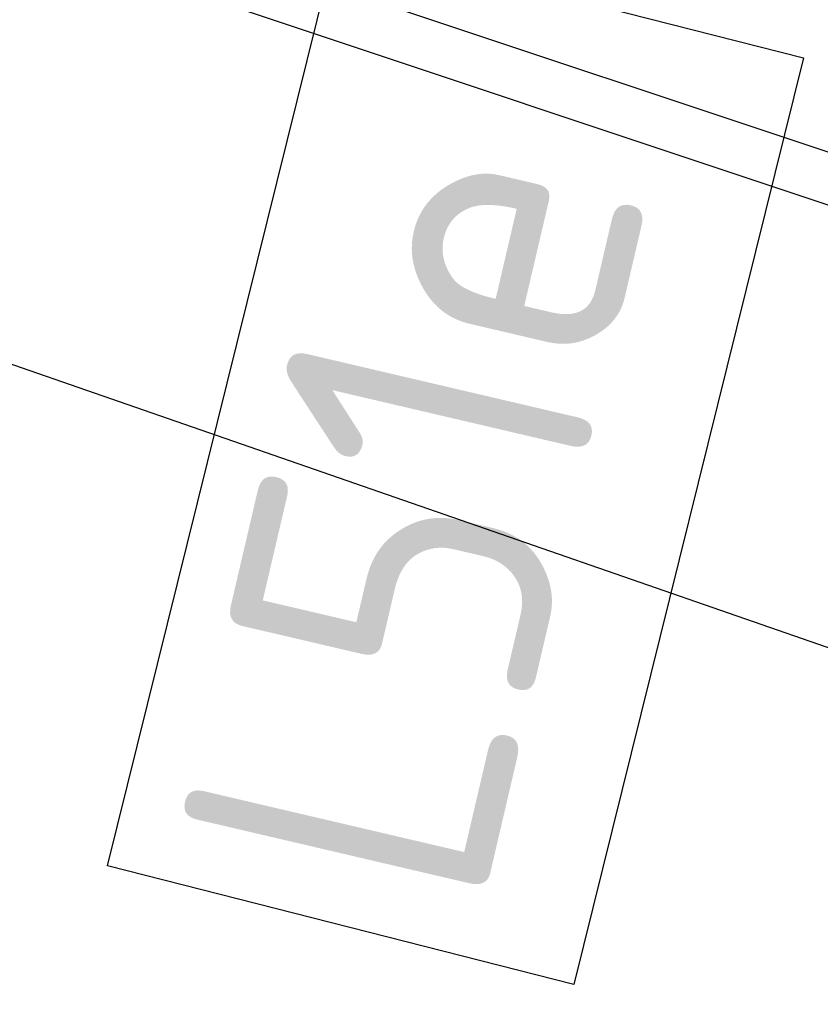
# Model space of a CAD drawing. Header units: metres. Extents: x 116958 to 118326, y 475500 to 477904.
# Tile 295 of 656: x 117558.04 to 117559.32, y 476736.65 to 476738.22. Entities that reach past the tile are written whole.
import ezdxf

# ---------------------------------------------------------------- set-up
doc = ezdxf.new("R2010")
doc.units = ezdxf.units.M
doc.header["$LTSCALE"] = 0.2
for name, color, linetype in [('B-WE-VH-VERHARDING_ASFALT-GV', 252, 'Continuous'), ('N-WE-IE-MEUBILAIR_WEGMEUBILAIR_VERKEERSBORD-G', 7, 'Continuous'), ('N-WE-VH-KANTOPSLUITING_ACHTERKANTBAND-G', 251, 'Continuous'), ('N-WE-VH-KANTOPSLUITING_OPSLUITBAND_80X200-G', 251, 'Continuous')]:
    doc.layers.add(name, color=color, linetype=linetype)
doc.styles.get("Standard").update_dxf_attribs({"font": 'isocp.shx'})

msp = doc.modelspace()

# ---------------------------------------------------------------- linework, layer by layer
at = {"layer": 'B-WE-VH-VERHARDING_ASFALT-GV', "flags": 128}
msp.add_lwpolyline([(117563.8766, 476735.6415), (117532.0883, 476746.669)], dxfattribs=at)
at = {"layer": 'N-WE-IE-MEUBILAIR_WEGMEUBILAIR_VERKEERSBORD-G'}
msp.add_lwpolyline([(117558.1846, 476736.8696), (117558.5512, 476738.3473), (117559.2949, 476738.1582), (117558.9284, 476736.6805)], close=True, dxfattribs=at)
at = {"layer": 'N-WE-VH-KANTOPSLUITING_ACHTERKANTBAND-G', "flags": 128}
msp.add_lwpolyline([(117521.2801, 476748.1664), (117532.1867, 476746.9857), (117572.2086, 476733.6256, -0.33719), (117574.882, 476729.7026), (117574.4994, 476722.388), (117574.5793, 476722.3838)], format="xyb", dxfattribs=at)
at = {"layer": 'N-WE-VH-KANTOPSLUITING_OPSLUITBAND_80X200-G', "flags": 128}
msp.add_lwpolyline([(117521.3388, 476748.2405), (117532.2039, 476747.0643), (117572.2339, 476733.7015, -0.33719), (117574.9619, 476729.6984), (117574.5793, 476722.3838)], format="xyb", dxfattribs=at)

# ---------------------------------------------------------------- texts
at = {"layer": 'N-WE-IE-MEUBILAIR_WEGMEUBILAIR_VERKEERSBORD-G'}
msp.add_text('L51e', height=0.5, rotation=76.8394, dxfattribs=at).set_placement((117558.7788, 476736.7883))

doc.saveas('drawing.dxf')
